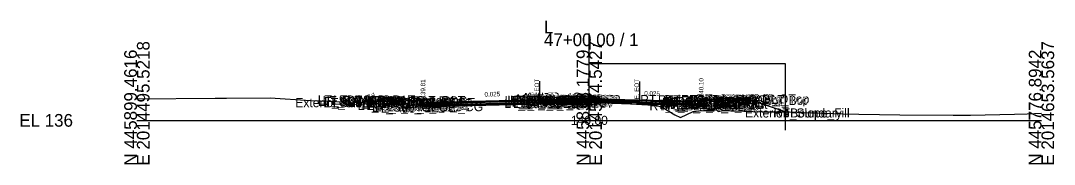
# Model space of a CAD drawing. Extents: x -26 to 4203, y -10 to 9526.
# Drawn here: x 2974.3 to 3202.8, y 6990.3 to 7022 of the extents above; entities that cross this region are included whole.
import ezdxf

# ---------------------------------------------------------------- set-up
doc = ezdxf.new("R2010")
doc.units = 0
for name, color, linetype in [('Default', 7, 'Continuous'), ('Exist CMT Pavement', 7, 'Continuous'), ('Exist Cross Section Cell', 7, 'Continuous'), ('Exist XS Center Line Elevation Label', 7, 'Continuous'), ('Exist XS Ground Line', 7, 'Continuous'), ('Prop CMT Conc Surface', 7, 'Continuous'), ('Prop CMT Concrete Structures', 7, 'Continuous'), ('Prop CMT Pvmt Course 1', 7, 'Continuous'), ('Prop CMT Pvmt Course 1 CG', 7, 'Continuous'), ('Prop CMT Pvmt Course 1 Wedge', 7, 'Continuous'), ('Prop CMT Pvmt Course 2', 7, 'Continuous'), ('Prop CMT Pvmt Course 2 Wedge', 7, 'Continuous'), ('Prop CMT Pvmt Course 3', 7, 'Continuous'), ('Prop CMT Pvmt Course 3 Wedge', 7, 'Continuous'), ('Prop CMT Pvmt Surface', 7, 'Continuous'), ('Prop CMT Pvmt Wedge Surface 1', 7, 'Continuous'), ('Prop CMT Pvmt Wedge Surface 2', 7, 'Continuous'), ('Prop CMT Pvmt Wedge Surface 3', 7, 'Continuous'), ('Prop CMT Slope Grass', 7, 'Continuous'), ('Prop CMT Subgrade Earthwork', 7, 'Continuous'), ('Prop XS Finish Grade CurbGutter', 7, 'Continuous'), ('Prop XS Hydro Elevations', 7, 'Continuous'), ('Prop XS Label Text', 7, 'Continuous'), ('Prop XS SE Text', 7, 'Continuous'), ('Prop XS Side Slope Text', 7, 'Continuous'), ('Scratch_Level_0', 7, 'Continuous'), ('Scratch_Level_1', 7, 'Continuous')]:
    doc.layers.add(name, color=color, linetype=linetype)

msp = doc.modelspace()

# ---------------------------------------------------------------- linework, layer by layer
at = {"layer": 'Exist CMT Pavement'}
for p, q in [((3089.04, 7003.62), (3090.45, 7003.68)), ((3090.45, 7003.68), (3092, 7003.74)), ((3092, 7003.74), (3093.3, 7003.81)), ((3093.3, 7003.81), (3095.1, 7003.88)), ((3095.1, 7003.88), (3100.02, 7004)), ((3100.02, 7004), (3105.06, 7003.81)), ((3105.06, 7003.81), (3109.12, 7003.63)), ((3109.12, 7003.63), (3110.49, 7003.56)), ((3110.49, 7003.56), (3111.12, 7003.6))]:
    msp.add_line(p, q, dxfattribs=at)
at = {"layer": 'Exist Cross Section Cell'}
for p, q in [((3100, 7000), (3100, 7019.18)), ((3000, 7000), (3100, 7000)), ((3100, 7000), (3200, 7000))]:
    msp.add_line(p, q, dxfattribs=at)
at = {"layer": 'Exist XS Ground Line'}
msp.add_lwpolyline([(3000, 7004.77), (3017.3, 7004.88), (3019.8, 7004.89), (3029.47, 7004.96), (3038.41, 7004.41), (3042.13, 7004.23), (3049.94, 7003.93), (3054.79, 7003.79), (3066.26, 7003.5), (3066.93, 7003.48), (3068.37, 7003.47), (3077.78, 7003.46), (3078.08, 7003.76), (3079.12, 7003.68), (3081.23, 7003.56), (3084.95, 7003.46), (3085.84, 7003.45), (3087.32, 7003.53), (3088.78, 7003.61), (3090.45, 7003.68), (3091.49, 7003.72), (3092.85, 7003.78), (3093.3, 7003.81), (3093.64, 7003.82), (3095.1, 7003.88), (3096.99, 7003.93), (3097.72, 7003.94), (3100.02, 7004), (3101.02, 7003.97), (3103.15, 7003.89), (3105.06, 7003.81), (3106.25, 7003.76), (3107.52, 7003.7), (3109.44, 7003.61), (3110.49, 7003.56), (3111.12, 7003.6), (3111.65, 7003.51), (3112.97, 7003.45), (3114.2, 7003.4), (3114.7, 7003.35), (3115.18, 7003.23), (3116.28, 7002.85), (3118.94, 7001.23), (3120.18, 7000.65), (3123.02, 7001.96), (3124.32, 7002.12), (3125.3, 7002.18), (3128.09, 7002.41), (3128.51, 7001.94), (3129.65, 7002.14), (3130.09, 7002.17), (3138.26, 7001.88), (3143.29, 7001.85), (3144.27, 7001.85), (3149.13, 7001.69), (3150.28, 7001.64), (3156.04, 7001.4), (3159.59, 7001.35), (3164.18, 7001.31), (3168.69, 7001.25), (3180.5, 7001.12), (3181.35, 7001.11), (3184.29, 7001.17), (3194.01, 7001.36), (3196.82, 7001.45), (3200, 7001.56)], dxfattribs=at)
at = {"layer": 'Prop CMT Conc Surface'}
for points in [[(3124.75, 7004.1), (3124.75, 7004.6), (3125.25, 7004.6)], [(3129.25, 7004.69), (3134.25, 7004.79)], [(3058.75, 7004.4), (3053.75, 7004.5)], [(3063.25, 7003.81), (3063.25, 7004.3), (3062.75, 7004.3)], [(3065.25, 7003.94), (3063.25, 7003.81)], [(3122.75, 7004.23), (3124.75, 7004.1)]]:
    msp.add_lwpolyline(points, dxfattribs=at)
at = {"layer": 'Prop CMT Concrete Structures'}
for points in [[(3096, 7004.9), (3095.99, 7005.07), (3095.24, 7005.32), (3094, 7005.34), (3092.76, 7005.02), (3092.01, 7004.77), (3092, 7004.6)], [(3092, 7004.6), (3096, 7004.9)], [(3122.75, 7004.23), (3124.75, 7004.1), (3124.75, 7004.6), (3125.25, 7004.6)], [(3125.25, 7004.6), (3125.25, 7003.59), (3122.75, 7003.65)], [(3134.25, 7004.79), (3129.25, 7004.69)], [(3129.25, 7004.69), (3129.25, 7004.36)], [(3134.25, 7004.46), (3134.25, 7004.79)], [(3053.75, 7004.16), (3053.75, 7004.5)], [(3053.75, 7004.5), (3058.75, 7004.4)], [(3058.75, 7004.06), (3053.75, 7004.16)], [(3058.75, 7004.4), (3058.75, 7004.06)], [(3065.25, 7003.94), (3063.25, 7003.81), (3063.25, 7004.3), (3062.75, 7004.3)], [(3062.75, 7004.3), (3062.75, 7003.29), (3065.25, 7003.35)], [(3065.25, 7003.35), (3065.25, 7003.94)], [(3122.75, 7003.65), (3122.75, 7004.23)], [(3129.25, 7004.36), (3134.25, 7004.46)]]:
    msp.add_lwpolyline(points, dxfattribs=at)
at = {"layer": 'Prop CMT Pvmt Course 1'}
for points in [[(3092, 7004.6), (3065.25, 7003.94)], [(3092, 7004.6), (3096, 7004.9)], [(3096, 7004.65), (3092, 7004.35)], [(3092, 7004.35), (3092, 7004.6)], [(3092, 7004.35), (3092, 7004.6)], [(3096, 7004.9), (3096, 7004.65)], [(3096, 7004.9), (3122.75, 7004.23)], [(3096, 7004.65), (3096, 7004.9)], [(3111.12, 7004.4), (3096, 7004.78)], [(3096, 7004.78), (3096, 7004.65), (3096, 7004.65)], [(3065.25, 7003.69), (3085.84, 7004.2)], [(3065.25, 7003.94), (3065.25, 7003.69)], [(3089.04, 7004.4), (3092, 7004.48)], [(3089.04, 7004.28), (3089.04, 7004.4)], [(3092, 7004.48), (3092, 7004.35), (3092, 7004.35)], [(3111.12, 7004.28), (3111.12, 7004.4)], [(3122.75, 7003.98), (3114.7, 7004.19)], [(3122.75, 7004.23), (3122.75, 7003.98)]]:
    msp.add_lwpolyline(points, dxfattribs=at)
at = {"layer": 'Prop CMT Pvmt Course 1 CG'}
for points in [[(3065.25, 7003.35), (3062.25, 7003.28), (3061.91, 7002.93)], [(3061.91, 7002.93), (3065.25, 7003.02)], [(3065.25, 7003.02), (3065.25, 7003.35)], [(3122.75, 7003.65), (3125.75, 7003.58), (3126.09, 7003.23)], [(3122.75, 7003.32), (3122.75, 7003.65)], [(3126.09, 7003.23), (3122.75, 7003.32)]]:
    msp.add_lwpolyline(points, dxfattribs=at)
at = {"layer": 'Prop CMT Pvmt Course 1 Wedge'}
for points in [[(3096, 7004.65), (3096, 7004.78)], [(3096, 7004.78), (3096.88, 7004.76), (3096.99, 7004.75), (3097.72, 7004.74), (3099.91, 7004.68), (3100.02, 7004.68), (3100.1, 7004.68), (3101.02, 7004.65), (3103.15, 7004.6), (3105.06, 7004.55), (3106.25, 7004.52), (3107.52, 7004.49), (3109.12, 7004.45), (3109.3, 7004.45), (3109.44, 7004.44), (3110.49, 7004.42), (3110.92, 7004.41), (3111.12, 7004.4)], [(3111.12, 7004.28), (3110.92, 7004.28), (3110.49, 7004.29), (3109.44, 7004.32), (3109.3, 7004.32), (3109.12, 7004.33), (3107.52, 7004.37), (3106.25, 7004.4), (3105.06, 7004.43), (3103.15, 7004.47), (3101.02, 7004.53), (3100.1, 7004.55), (3100.02, 7004.55), (3099.91, 7004.56), (3097.72, 7004.61), (3096.99, 7004.63), (3096.88, 7004.63), (3096, 7004.65)], [(3089.04, 7004.4), (3090.45, 7004.44), (3091.49, 7004.47), (3092, 7004.48)], [(3089.04, 7004.28), (3089.04, 7004.4)], [(3092, 7004.35), (3091.49, 7004.34), (3090.45, 7004.31), (3089.04, 7004.28)], [(3092, 7004.48), (3092, 7004.35)], [(3111.12, 7004.4), (3111.12, 7004.28)]]:
    msp.add_lwpolyline(points, dxfattribs=at)
at = {"layer": 'Prop CMT Pvmt Course 2'}
for points in [[(3092, 7004.35), (3096, 7004.65)], [(3096, 7004.65), (3096, 7004.32)], [(3089.04, 7004.28), (3065.25, 7003.69)], [(3065.25, 7003.35), (3085.84, 7003.87)], [(3065.25, 7003.69), (3065.25, 7003.35)], [(3089.04, 7003.95), (3089.04, 7004.28)], [(3092, 7004.02), (3092, 7004.35)], [(3096, 7004.32), (3092, 7004.02)], [(3111.12, 7003.94), (3111.12, 7004.28)], [(3111.12, 7004.28), (3122.75, 7003.98)], [(3122.75, 7003.65), (3111.12, 7003.94)], [(3122.75, 7003.98), (3122.75, 7003.65)]]:
    msp.add_lwpolyline(points, dxfattribs=at)
at = {"layer": 'Prop CMT Pvmt Course 2 Wedge'}
for points in [[(3096, 7004.32), (3096, 7004.65)], [(3096, 7004.65), (3096.88, 7004.63), (3096.99, 7004.63), (3097.72, 7004.61), (3099.91, 7004.56), (3100.02, 7004.55), (3100.1, 7004.55), (3101.02, 7004.53), (3103.15, 7004.47), (3105.06, 7004.43), (3106.25, 7004.4), (3107.52, 7004.37), (3109.12, 7004.33), (3109.3, 7004.32), (3109.44, 7004.32), (3110.49, 7004.29), (3110.92, 7004.28), (3111.12, 7004.28)], [(3089.04, 7004.28), (3090.45, 7004.31), (3091.49, 7004.34), (3092, 7004.35)], [(3089.04, 7003.95), (3089.04, 7004.28)], [(3092, 7004.02), (3091.49, 7004.01), (3090.45, 7003.98), (3089.04, 7003.95)], [(3092, 7004.35), (3092, 7004.02)], [(3111.12, 7003.94), (3110.92, 7003.95), (3110.49, 7003.96), (3109.44, 7003.98), (3109.3, 7003.99), (3109.12, 7003.99), (3107.52, 7004.03), (3106.25, 7004.06), (3105.06, 7004.09), (3103.15, 7004.14), (3101.02, 7004.19), (3100.1, 7004.22), (3100.02, 7004.22), (3099.91, 7004.22), (3097.72, 7004.28), (3096.99, 7004.29), (3096.88, 7004.3), (3096, 7004.32)], [(3111.12, 7004.28), (3111.12, 7003.94)]]:
    msp.add_lwpolyline(points, dxfattribs=at)
at = {"layer": 'Prop CMT Pvmt Course 3'}
for points in [[(3089.04, 7003.95), (3065.25, 7003.35)], [(3065.25, 7003.02), (3089.04, 7003.61)], [(3065.25, 7003.35), (3065.25, 7003.02)], [(3089.04, 7003.61), (3089.04, 7003.95)], [(3092, 7004.02), (3096, 7004.32)], [(3111.12, 7003.94), (3122.75, 7003.65)], [(3111.12, 7003.61), (3111.12, 7003.94)], [(3122.75, 7003.32), (3111.12, 7003.61)], [(3122.75, 7003.65), (3122.75, 7003.32)]]:
    msp.add_lwpolyline(points, dxfattribs=at)
at = {"layer": 'Prop CMT Pvmt Course 3 Wedge'}
for points in [[(3092, 7003.74), (3091.49, 7003.72), (3090.45, 7003.68), (3088.96, 7003.62), (3088.78, 7003.61), (3088.68, 7003.61), (3087.32, 7003.53), (3085.99, 7003.45), (3085.84, 7003.45)], [(3089.04, 7003.95), (3090.45, 7003.98), (3091.49, 7004.01), (3092, 7004.02)], [(3096, 7004.32), (3096.88, 7004.3), (3096.99, 7004.3), (3097.72, 7004.28), (3099.91, 7004.22), (3100.02, 7004.22), (3100.1, 7004.22), (3101.02, 7004.19), (3103.15, 7004.14), (3105.06, 7004.09), (3106.25, 7004.06), (3107.52, 7004.03), (3109.12, 7003.99), (3109.3, 7003.99), (3109.44, 7003.98), (3110.49, 7003.96), (3110.92, 7003.95), (3111.12, 7003.94)], [(3114.7, 7003.35), (3114.2, 7003.4), (3112.97, 7003.45), (3112.86, 7003.45), (3112.61, 7003.47), (3111.65, 7003.51), (3111.31, 7003.55), (3111.12, 7003.6), (3110.92, 7003.54), (3110.49, 7003.56), (3109.44, 7003.61), (3109.3, 7003.62), (3109.12, 7003.63), (3107.52, 7003.7), (3106.25, 7003.76), (3105.06, 7003.81), (3103.15, 7003.89), (3101.02, 7003.97), (3100.1, 7004), (3100.02, 7004), (3099.91, 7004), (3097.72, 7003.94), (3096.99, 7003.93), (3096.88, 7003.92), (3096, 7003.9)]]:
    msp.add_lwpolyline(points, dxfattribs=at)
at = {"layer": 'Prop CMT Pvmt Surface'}
for points in [[(3092, 7004.6), (3065.25, 7003.94)], [(3092, 7004.6), (3096, 7004.9)], [(3096, 7004.9), (3122.75, 7004.23)]]:
    msp.add_lwpolyline(points, dxfattribs=at)
at = {"layer": 'Prop CMT Pvmt Wedge Surface 1'}
for points in [[(3092, 7004.6), (3092, 7004.35), (3092, 7004.35), (3092, 7004.48)], [(3096, 7004.9), (3096, 7004.65), (3096, 7004.65), (3096, 7004.78)], [(3096, 7004.78), (3111.12, 7004.4)], [(3085.84, 7004.2), (3065.25, 7003.69)], [(3065.25, 7003.69), (3065.25, 7003.94)], [(3092, 7004.48), (3089.04, 7004.4)], [(3089.04, 7004.4), (3089.04, 7004.28)], [(3111.12, 7004.4), (3111.12, 7004.28)], [(3111.12, 7004.28), (3122.75, 7003.98)], [(3122.75, 7003.98), (3122.75, 7004.23)]]:
    msp.add_lwpolyline(points, dxfattribs=at)
at = {"layer": 'Prop CMT Pvmt Wedge Surface 2'}
for points in [[(3092, 7004.6), (3092, 7004.35)], [(3096, 7004.9), (3096, 7004.65)], [(3096, 7004.65), (3111.12, 7004.28)], [(3065.25, 7003.69), (3065.25, 7003.94)], [(3092, 7004.35), (3089.04, 7004.28)], [(3122.75, 7003.98), (3122.75, 7004.23)]]:
    msp.add_lwpolyline(points, dxfattribs=at)
at = {"layer": 'Prop CMT Pvmt Wedge Surface 3'}
for points in [[(3092, 7004.6), (3092, 7004.02)], [(3096, 7004.9), (3096, 7004.32)], [(3065.25, 7003.35), (3065.25, 7003.94)], [(3092, 7004.02), (3089.04, 7003.95)], [(3096, 7004.32), (3111.12, 7003.94)], [(3122.75, 7003.65), (3122.75, 7004.23)]]:
    msp.add_lwpolyline(points, dxfattribs=at)
at = {"layer": 'Prop CMT Slope Grass'}
for points in [[(3125.25, 7004.6), (3134.25, 7004.78)], [(3134.25, 7004.78), (3134.75, 7004.79), (3143.33, 7001.93)], [(3053.25, 7004.5), (3051.42, 7003.89)], [(3062.75, 7004.3), (3053.25, 7004.5)], [(3143.33, 7001.93), (3143.33, 7000.85), (3144, 7000.85), (3144, 7001.85)]]:
    msp.add_lwpolyline(points, dxfattribs=at)
at = {"layer": 'Prop CMT Subgrade Earthwork'}
for points in [[(3122.75, 7003.32), (3126.09, 7003.23), (3127.51, 7004.65)], [(3065.25, 7003.02), (3061.91, 7002.93), (3060.49, 7004.35)], [(3089.04, 7003.61), (3065.25, 7003.02)], [(3089.04, 7003.61), (3089.04, 7003.62)], [(3111.12, 7003.61), (3122.75, 7003.32)], [(3111.12, 7003.61), (3111.12, 7003.6)]]:
    msp.add_lwpolyline(points, dxfattribs=at)
at = {"layer": 'Prop XS Finish Grade CurbGutter'}
for p, q in [((3143.33, 7002.35), (3143.52, 7002.35)), ((3143.33, 7002.35), (3144, 7002.35)), ((3143.33, 7002.35), (3143.33, 7001.35)), ((3144, 7001.93), (3143.64, 7002.3)), ((3143.33, 7001.35), (3143.33, 7000.85)), ((3143.33, 7001.35), (3144, 7001.35)), ((3143.33, 7000.85), (3144, 7000.85)), ((3144, 7001.93), (3144, 7001.35)), ((3144, 7001.85), (3144, 7001.85)), ((3144, 7001.35), (3144, 7000.85))]:
    msp.add_line(p, q, dxfattribs=at)
msp.add_arc((3143.52, 7002.18), 0.166, 43.9997, 90, dxfattribs=at)
at = {"layer": 'Prop XS Label Text'}
for p, q in [((3089.04, 7008.62), (3089.04, 7003.62)), ((3111.12, 7008.6), (3111.12, 7003.6))]:
    msp.add_line(p, q, dxfattribs=at)
at = {"layer": 'Scratch_Level_1'}
msp.add_lwpolyline([(3100, 7012.52), (3143.33, 7012.52), (3143.33, 6997.84)], dxfattribs=at)

# ---------------------------------------------------------------- texts
at = {"layer": 'Default'}
msp.add_text('-', height=0.0001, dxfattribs=at).set_placement((3000, 7000))
at = {"layer": 'Exist Cross Section Cell'}
for s, p in [('L', (3090, 7019.18)), ('47+00.00 / 1', (3090, 7016.38)), ('EL 136', (2974, 6998.6))]:
    msp.add_text(s, height=2.8, dxfattribs=at).set_placement(p)
for s, p in [('E 2014495.5218', (3002.8, 6990)), ('E 2014574.5427', (3102.8, 6990)), ('E 2014653.5637', (3202.8, 6990)), ('N 445899.4616', (3000, 6990)), ('N 445838.1779', (3100, 6990)), ('N 445776.8942', (3200, 6990))]:
    msp.add_text(s, height=2.8, rotation=90, dxfattribs=at).set_placement(p)
at = {"layer": 'Exist XS Center Line Elevation Label'}
msp.add_text('140.00', height=2, dxfattribs=at).set_placement((3095.95, 6999))
at = {"layer": 'Prop XS Hydro Elevations'}
for s, p in [('140.10', (3125.25, 7005.1)), ('139.81', (3063.75, 7004.81))]:
    msp.add_text(s, height=1, rotation=90, dxfattribs=at).set_placement(p)
at = {"layer": 'Prop XS Label Text'}
for p in [(3088.94, 7004.65), (3111.02, 7004.62)]:
    msp.add_text('E. EOT', height=1, rotation=90, dxfattribs=at).set_placement(p)
at = {"layer": 'Prop XS SE Text'}
for rotation, p in [(1.4305, (3076.87, 7005.23)), (358.5691, (3112.17, 7005.5))]:
    msp.add_text('0.025', height=1, rotation=rotation, dxfattribs=at).set_placement(p)
at = {"layer": 'Prop XS Side Slope Text'}
for rotation, p in [(18.4349, (3051.13, 7004.67)), (341.5651, (3138.5, 7004.1))]:
    msp.add_text('3:1', height=1, rotation=rotation, dxfattribs=at).set_placement(p)
at = {"layer": 'Scratch_Level_0'}
for s, p in [('Exterior Boundary', (3035.02, 7002.9)), ('LT_SDWK_Out_Top', (3039.99, 7003.49)), ('LT_SDWK_Out_Bot', (3040.02, 7003.16)), ('LT_Sub_Trench_Out_DLT', (3041.06, 7003.35)), ('LT_Slope_Fill', (3041.4, 7002.9)), ('LT_CSLP_Pnt', (3043.42, 7003.49)), ('LT_SDWK_In_Top', (3046.61, 7003.4)), ('LT_SDWK_In_Bot', (3046.64, 7003.06)), ('LT_CG_Top_Face', (3050.51, 7003.3)), ('LT_CG_Top_BOC', (3051.03, 7003.3)), ('LT_CG_Top_Gut', (3051.49, 7002.81)), ('LT_PV2_OEOT', (3055.42, 7002.69)), ('LT_PV1_OEOT', (3055.99, 7002.94)), ('LT_Sub_OEEOP', (3081.21, 7002.69)), ('LT_PV2_OEEOP', (3081.31, 7003.35)), ('LT_PV3_OEEOP', (3081.31, 7003.02)), ('LT_PV1_OEEOP', (3081.87, 7003.48)), ('LT_PV2_IEEOP', (3081.95, 7003.35)), ('LT_PV1_IEEOP', (3082.52, 7003.48)), ('LT_PV2_PGL1', (3082.88, 7003.35)), ('LT_PV3_PGL1', (3082.88, 7003.02)), ('LT_PV2_PGL', (3083.21, 7003.35)), ('LT_PV4_PGL', (3083.21, 7002.69)), ('LT_PV1_PGL', (3083.78, 7003.6)), ('MI_Face In', (3083.9, 7003.77)), ('RT_Sub_OEEOP', (3085.17, 7002.79)), ('RT_PV2_OEEOP', (3085.26, 7003.45)), ('RT_PV3_OEEOP', (3085.26, 7003.12)), ('MI_Top In', (3085.61, 7004.02)), ('RT_PV1_OEEOP', (3085.83, 7003.58)), ('RT_PV2_IEEOP', (3085.91, 7003.45)), ('MI_Face Out', (3086.26, 7003.87)), ('MI_Top Out', (3086.47, 7004.12)), ('RT_PV1_IEEOP', (3086.47, 7003.58)), ('RT_PV2_PGL1', (3086.83, 7003.65)), ('RT_PV3_PGL1', (3086.83, 7003.32)), ('MI_Crown', (3087.07, 7004.14)), ('RT_PV2_PGL', (3087.17, 7003.45)), ('RT_PV4_PGL', (3087.17, 7002.99)), ('MI_Bot Out', (3087.26, 7003.7)), ('RT_PV1_PGL', (3087.73, 7003.7)), ('RT_Sub_Trench_Out_DLT', (3111.28, 7003.57)), ('RT_CG_Top_Face', (3115.21, 7003.52)), ('RT_CG1_Shelf_Out', (3115.5, 7002.5)), ('RT_CG_Bot_IE', (3115.87, 7002.57)), ('RT_PV2_OEOT', (3116.13, 7002.9)), ('RT_PV3_OEOT', (3116.13, 7002.57)), ('RT_CG_Top_Gut', (3116.19, 7003.02)), ('RT_PV1_OEOT', (3116.69, 7003.15)), ('RT_CG_Top_BOC', (3116.74, 7003.52)), ('RT_CG_Bot_BOC', (3116.77, 7002.51)), ('RT_SDWK_In_Top', (3120.31, 7003.61)), ('RT_SDWK_In_Bot', (3120.34, 7003.28)), ('RT_SDWK_Out_Top', (3123.69, 7003.71)), ('RT_SDWK_Out_Bot', (3123.72, 7003.38)), ('RT_Shld_O', (3130.04, 7003.7)), ('CSLP_Pnt', (3130.87, 7003.71)), ('LT_CG1_Shelf_Out', (3048.8, 7002.28)), ('LT_CG_Bot_BOC', (3051.06, 7002.29)), ('LT_Sub_OEOP', (3052.02, 7001.93)), ('LT_Sub_OEOT_CG', (3052.62, 7002.02)), ('LT_CG_Bot_IE', (3055.16, 7002.35)), ('LT_Sub_OEOT', (3055.33, 7002.02)), ('LT_PV3_OEOT', (3055.42, 7002.35)), ('RT_Sub_OEOT_CG', (3113.32, 7002.24)), ('RT_Sub_OEOT', (3116.03, 7002.24)), ('RT_Sub_OEOP', (3119.4, 7002.15)), ('Exterior Boundary', (3134.46, 7000.63)), ('RT_Slope_Fill', (3140.79, 7000.63))]:
    msp.add_text(s, height=2, dxfattribs=at).set_placement(p)

doc.saveas('drawing.dxf')
